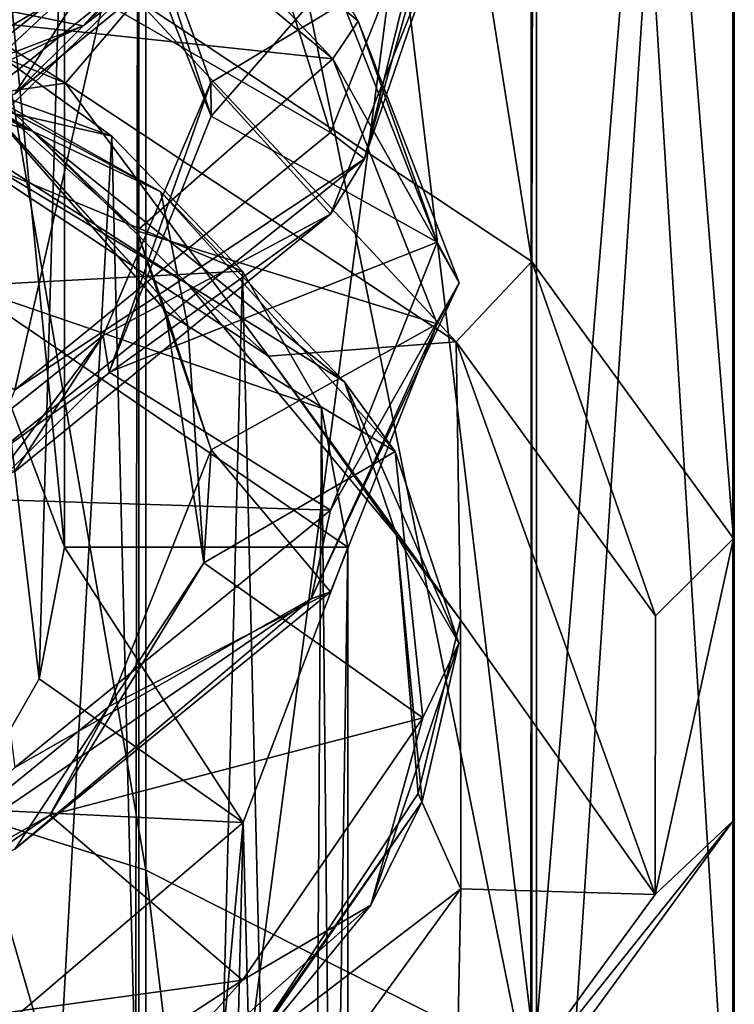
# Model space of a CAD drawing. Header units: millimetres. Extents: x -198 to 325, y 0 to 239.
# Tile 419 of 468: x 163.11 to 164.94, y 107.09 to 109.61. Entities that reach past the tile are written whole.
import ezdxf

# ---------------------------------------------------------------- set-up
doc = ezdxf.new("R2010")
doc.units = ezdxf.units.MM
doc.header["$LTSCALE"] = 65.185185
for name, color, linetype in [('661', 7, 'CONTINUOUS'), ('662', 7, 'CONTINUOUS'), ('664', 7, 'CONTINUOUS'), ('678', 7, 'CONTINUOUS'), ('679', 7, 'CONTINUOUS'), ('681', 7, 'CONTINUOUS'), ('684', 7, 'CONTINUOUS'), ('685', 7, 'CONTINUOUS'), ('686', 7, 'CONTINUOUS'), ('687', 7, 'CONTINUOUS'), ('688', 7, 'CONTINUOUS'), ('689', 7, 'CONTINUOUS'), ('690', 7, 'CONTINUOUS'), ('720', 7, 'CONTINUOUS'), ('727', 7, 'CONTINUOUS'), ('739', 7, 'CONTINUOUS'), ('741', 7, 'CONTINUOUS'), ('742', 7, 'CONTINUOUS'), ('753', 7, 'CONTINUOUS'), ('754', 7, 'CONTINUOUS')]:
    doc.layers.add(name, color=color, linetype=linetype)

msp = doc.modelspace()

# ---------------------------------------------------------------- linework, layer by layer
at = {"layer": '661', "color": 7, "linetype": 'CONTINUOUS', "true_color": 0xe0f2ff}
for points in [[(163.4336, 115.2503, -2.4937), (163.4336, 107.4324, -4.3165), (161.9769, 115.8603, -4.7704), (163.4336, 115.2503, -2.4937)], [(161.9769, 115.8603, -4.7704), (163.4336, 107.4324, -4.3165), (161.9769, 107.8923, -6.6282), (161.9769, 115.8603, -4.7704)], [(164.4319, 114.5813, 0.003), (164.4319, 106.9282, -1.7815), (163.4336, 115.2503, -2.4937), (164.4319, 114.5813, 0.003)], [(163.4336, 115.2503, -2.4937), (164.4319, 106.9282, -1.7815), (163.4336, 107.4324, -4.3165), (163.4336, 115.2503, -2.4937)], [(164.9378, 113.8762, 2.6344), (164.9378, 106.3967, 0.8904), (164.4319, 114.5813, 0.003), (164.9378, 113.8762, 2.6344)], [(164.4319, 114.5813, 0.003), (164.9378, 106.3967, 0.8904), (164.4319, 106.9282, -1.7815), (164.4319, 114.5813, 0.003)], [(164.934, 113.1591, 5.3108), (164.934, 105.8562, 3.608), (164.9378, 113.8762, 2.6344), (164.934, 113.1591, 5.3108)], [(164.9378, 113.8762, 2.6344), (164.934, 105.8562, 3.608), (164.9378, 106.3967, 0.8904), (164.9378, 113.8762, 2.6344)], [(164.4205, 112.4544, 7.9408), (164.4205, 105.325, 6.2785), (164.934, 113.1591, 5.3108), (164.4205, 112.4544, 7.9408)], [(164.934, 113.1591, 5.3108), (164.4205, 105.325, 6.2785), (164.934, 105.8562, 3.608), (164.934, 113.1591, 5.3108)], [(163.4151, 111.7861, 10.4348), (163.4151, 104.8213, 8.8108), (164.4205, 112.4544, 7.9408), (163.4151, 111.7861, 10.4348)], [(164.4205, 112.4544, 7.9408), (163.4151, 104.8213, 8.8108), (164.4205, 105.325, 6.2785), (164.4205, 112.4544, 7.9408)], [(161.9519, 111.1771, 12.7076), (161.9519, 104.3622, 11.1186), (163.4151, 111.7861, 10.4348), (161.9519, 111.1771, 12.7076)], [(163.4151, 111.7861, 10.4348), (161.9519, 104.3622, 11.1186), (163.4151, 104.8213, 8.8108), (163.4151, 111.7861, 10.4348)], [(163.4336, 107.4324, -4.3165), (163.4336, 99.5121, -5.6242), (161.9769, 107.8923, -6.6282), (163.4336, 107.4324, -4.3165)], [(161.9769, 107.8923, -6.6282), (163.4336, 99.5121, -5.6242), (161.9769, 99.8198, -7.961), (161.9769, 107.8923, -6.6282)], [(164.4319, 106.9282, -1.7815), (164.4319, 99.1748, -3.0616), (163.4336, 107.4324, -4.3165), (164.4319, 106.9282, -1.7815)], [(163.4336, 107.4324, -4.3165), (164.4319, 99.1748, -3.0616), (163.4336, 99.5121, -5.6242), (163.4336, 107.4324, -4.3165)]]:
    msp.add_3dface(points, dxfattribs=at)
at = {"layer": '662', "color": 7, "linetype": 'CONTINUOUS', "true_color": 0xe0f2ff}
for points in [[(163.2281, 109.4452, 236.0108), (161.7772, 110.0471, 238.2575), (162.7891, 109.3833, 235.7799), (163.2281, 109.4452, 236.0108)], [(163.7466, 108.7468, 233.4046), (163.2281, 109.4452, 236.0108), (162.7891, 109.3833, 235.7799), (163.7466, 108.7468, 233.4046)], [(164.2263, 108.7833, 233.5409), (163.2281, 109.4452, 236.0108), (163.7466, 108.7468, 233.4046), (164.2263, 108.7833, 233.5409)], [(164.2375, 108.0729, 230.8897), (164.2263, 108.7833, 233.5409), (163.7466, 108.7468, 233.4046), (164.2375, 108.0729, 230.8897)], [(164.736, 108.0832, 230.9279), (164.2263, 108.7833, 233.5409), (164.7353, 107.3699, 228.266), (164.736, 108.0832, 230.9279)], [(164.7353, 107.3699, 228.266), (164.2263, 108.7833, 233.5409), (164.2375, 108.0729, 230.8897), (164.7353, 107.3699, 228.266)], [(164.2383, 107.3844, 228.3199), (164.7353, 107.3699, 228.266), (164.2375, 108.0729, 230.8897), (164.2383, 107.3844, 228.3199)], [(163.749, 106.7103, 225.8041), (164.2244, 106.6699, 225.6533), (164.2383, 107.3844, 228.3199), (163.749, 106.7103, 225.8041)], [(164.2244, 106.6699, 225.6533), (164.7353, 107.3699, 228.266), (164.2383, 107.3844, 228.3199), (164.2244, 106.6699, 225.6533)]]:
    msp.add_3dface(points, dxfattribs=at)
at = {"layer": '664', "color": 7, "linetype": 'CONTINUOUS', "true_color": 0xe0f2ff}
for points in [[(164.4203, 108.9895, 233.5374), (163.4336, 115.2503, 234.4937), (163.4101, 109.6602, 236.0404), (164.4203, 108.9895, 233.5374)], [(164.4319, 114.5813, 231.997), (163.4336, 115.2503, 234.4937), (164.4203, 108.9895, 233.5374), (164.4319, 114.5813, 231.997)], [(164.9355, 108.2803, 230.8909), (164.4319, 114.5813, 231.997), (164.4203, 108.9895, 233.5374), (164.9355, 108.2803, 230.8909)], [(164.9378, 113.8762, 229.3656), (164.4319, 114.5813, 231.997), (164.9355, 108.2803, 230.8909), (164.9378, 113.8762, 229.3656)], [(164.934, 113.1591, 226.6892), (164.9378, 113.8762, 229.3656), (164.9345, 107.5584, 228.1965), (164.934, 113.1591, 226.6892)], [(164.9345, 107.5584, 228.1965), (164.9378, 113.8762, 229.3656), (164.9355, 108.2803, 230.8909), (164.9345, 107.5584, 228.1965)], [(164.4205, 112.4544, 224.0592), (164.934, 113.1591, 226.6892), (164.4176, 106.8494, 225.5506), (164.4205, 112.4544, 224.0592)], [(164.4176, 106.8494, 225.5506), (164.934, 113.1591, 226.6892), (164.9345, 107.5584, 228.1965), (164.4176, 106.8494, 225.5506)], [(163.4151, 111.7861, 221.5652), (164.4205, 112.4544, 224.0592), (164.4176, 106.8494, 225.5506), (163.4151, 111.7861, 221.5652)], [(161.9519, 111.1771, 219.2924), (163.4151, 111.7861, 221.5652), (163.4058, 106.179, 223.0485), (161.9519, 111.1771, 219.2924)], [(163.4058, 106.179, 223.0485), (163.4151, 111.7861, 221.5652), (164.4176, 106.8494, 225.5506), (163.4058, 106.179, 223.0485)], [(161.9348, 105.5689, 220.7718), (161.9519, 111.1771, 219.2924), (163.4058, 106.179, 223.0485), (161.9348, 105.5689, 220.7718)]]:
    msp.add_3dface(points, dxfattribs=at)
at = {"layer": '678', "color": 7, "linetype": 'CONTINUOUS', "true_color": 0xe0f2ff}
for points in [[(161.7772, 110.0471, 238.2575), (163.2281, 109.4452, 236.0108), (161.9405, 110.2704, 238.3179), (161.7772, 110.0471, 238.2575)], [(163.2281, 109.4452, 236.0108), (163.4101, 109.6602, 236.0404), (161.9405, 110.2704, 238.3179), (163.2281, 109.4452, 236.0108)], [(163.2281, 109.4452, 236.0108), (164.2263, 108.7833, 233.5409), (163.4101, 109.6602, 236.0404), (163.2281, 109.4452, 236.0108)], [(164.2263, 108.7833, 233.5409), (164.4203, 108.9895, 233.5374), (163.4101, 109.6602, 236.0404), (164.2263, 108.7833, 233.5409)], [(164.2263, 108.7833, 233.5409), (164.736, 108.0832, 230.9279), (164.4203, 108.9895, 233.5374), (164.2263, 108.7833, 233.5409)], [(164.736, 108.0832, 230.9279), (164.9355, 108.2803, 230.8909), (164.4203, 108.9895, 233.5374), (164.736, 108.0832, 230.9279)], [(164.736, 108.0832, 230.9279), (164.7353, 107.3699, 228.266), (164.9355, 108.2803, 230.8909), (164.736, 108.0832, 230.9279)], [(164.7353, 107.3699, 228.266), (164.9345, 107.5584, 228.1965), (164.9355, 108.2803, 230.8909), (164.7353, 107.3699, 228.266)], [(164.7353, 107.3699, 228.266), (164.2244, 106.6699, 225.6533), (164.9345, 107.5584, 228.1965), (164.7353, 107.3699, 228.266)], [(164.2244, 106.6699, 225.6533), (164.4176, 106.8494, 225.5506), (164.9345, 107.5584, 228.1965), (164.2244, 106.6699, 225.6533)]]:
    msp.add_3dface(points, dxfattribs=at)
at = {"layer": '679', "color": 7, "linetype": 'CONTINUOUS', "true_color": 0xe0f2ff}
for points in [[(163.3595, 110.1036, 231.5996), (163.6, 109.3611, 229.1626), (163.3403, 110.0156, 231.7257), (163.3595, 110.1036, 231.5996)], [(163.5996, 109.4467, 229.027), (163.6, 109.3611, 229.1626), (163.3595, 110.1036, 231.5996), (163.5996, 109.4467, 229.027)], [(163.3111, 109.7497, 226.172), (162.5242, 109.129, 223.7365), (162.5326, 109.0214, 223.7859), (163.3111, 109.7497, 226.172)], [(163.3244, 109.653, 226.2643), (163.3111, 109.7497, 226.172), (162.5326, 109.0214, 223.7859), (163.3244, 109.653, 226.2643)], [(163.3244, 108.7996, 226.4929), (163.3397, 108.7058, 226.5966), (163.5996, 109.4467, 229.027), (163.3244, 108.7996, 226.4929)], [(163.3397, 108.7058, 226.5966), (163.6, 109.3611, 229.1626), (163.5996, 109.4467, 229.027), (163.3397, 108.7058, 226.5966)], [(162.5326, 108.168, 224.0146), (163.0106, 108.3815, 225.3249), (163.3244, 108.7996, 226.4929), (162.5326, 108.168, 224.0146)], [(163.0106, 108.3815, 225.3249), (163.3397, 108.7058, 226.5966), (163.3244, 108.7996, 226.4929), (163.0106, 108.3815, 225.3249)]]:
    msp.add_3dface(points, dxfattribs=at)
at = {"layer": '681', "color": 7, "linetype": 'CONTINUOUS', "true_color": 0xe0f2ff}
for points in [[(162.8306, 109.6228, 233.761), (163.4102, 109.0679, 231.5849), (162.9358, 109.4898, 233.4745), (162.8306, 109.6228, 233.761)], [(162.9358, 109.4898, 233.4745), (163.4102, 109.0679, 231.5849), (163.4835, 108.863, 231.1351), (162.9358, 109.4898, 233.4745)], [(163.4102, 109.0679, 231.5849), (163.6, 108.5077, 229.3913), (163.4835, 108.863, 231.1351), (163.4102, 109.0679, 231.5849)], [(163.4835, 108.863, 231.1351), (163.6, 108.5077, 229.3913), (163.5812, 108.2183, 228.729), (163.4835, 108.863, 231.1351)], [(163.6, 108.5077, 229.3913), (163.3387, 107.8512, 226.8204), (163.5812, 108.2183, 228.729), (163.6, 108.5077, 229.3913)], [(163.5812, 108.2183, 228.729), (163.3387, 107.8512, 226.8204), (163.1882, 107.5735, 226.2032), (163.5812, 108.2183, 228.729)], [(163.3387, 107.8512, 226.8204), (162.5647, 107.221, 224.3477), (163.1882, 107.5735, 226.2032), (163.3387, 107.8512, 226.8204)], [(163.1882, 107.5735, 226.2032), (162.5647, 107.221, 224.3477), (162.2997, 106.9609, 223.7977), (163.1882, 107.5735, 226.2032)]]:
    msp.add_3dface(points, dxfattribs=at)
at = {"layer": '684', "color": 7, "linetype": 'CONTINUOUS', "true_color": 0xe0f2ff}
for points in [[(162.9358, 109.4898, 233.4745), (163.4835, 108.863, 231.1351), (163.5405, 108.8233, 231.2653), (162.9358, 109.4898, 233.4745)], [(162.9936, 109.4233, 233.786), (162.9358, 109.4898, 233.4745), (163.5405, 108.8233, 231.2653), (162.9936, 109.4233, 233.786)], [(163.5404, 108.9313, 233.6875), (162.7891, 109.3833, 235.7799), (162.7425, 109.4431, 235.6433), (163.5404, 108.9313, 233.6875)], [(163.7466, 108.7468, 233.4046), (162.7891, 109.3833, 235.7799), (163.5404, 108.9313, 233.6875), (163.7466, 108.7468, 233.4046)], [(164.0737, 108.2889, 231.2245), (163.7466, 108.7468, 233.4046), (163.5404, 108.9313, 233.6875), (164.0737, 108.2889, 231.2245)], [(163.4835, 108.863, 231.1351), (163.5812, 108.2183, 228.729), (163.5405, 108.8233, 231.2653), (163.4835, 108.863, 231.1351)], [(164.2375, 108.0729, 230.8897), (163.7466, 108.7468, 233.4046), (164.0737, 108.2889, 231.2245), (164.2375, 108.0729, 230.8897)], [(164.1297, 107.6281, 228.6859), (164.2375, 108.0729, 230.8897), (164.0737, 108.2889, 231.2245), (164.1297, 107.6281, 228.6859)], [(164.2383, 107.3844, 228.3199), (164.2375, 108.0729, 230.8897), (164.1297, 107.6281, 228.6859), (164.2383, 107.3844, 228.3199)], [(163.6907, 106.9665, 226.1434), (164.2383, 107.3844, 228.3199), (164.1297, 107.6281, 228.6859), (163.6907, 106.9665, 226.1434)], [(163.749, 106.7103, 225.8041), (164.2383, 107.3844, 228.3199), (163.6907, 106.9665, 226.1434), (163.749, 106.7103, 225.8041)]]:
    msp.add_3dface(points, dxfattribs=at)
at = {"layer": '685', "color": 7, "linetype": 'CONTINUOUS', "true_color": 0xe0f2ff}
for points in [[(163.3403, 110.0156, 231.7257), (163.6, 109.3611, 229.1626), (163.9114, 109.7169, 231.8986), (163.3403, 110.0156, 231.7257)], [(162.3668, 109.7889, 236.2256), (162.9936, 109.4233, 233.786), (163.472, 109.1676, 233.7875), (162.3668, 109.7889, 236.2256)], [(163.9114, 109.7169, 231.8986), (163.6, 109.3611, 229.1626), (164.1777, 109.0389, 229.2489), (163.9114, 109.7169, 231.8986)], [(162.9936, 109.4233, 233.786), (163.5405, 108.8233, 231.2653), (163.472, 109.1676, 233.7875), (162.9936, 109.4233, 233.786)], [(163.472, 109.1676, 233.7875), (163.5405, 108.8233, 231.2653), (164.071, 108.5033, 231.1892), (163.472, 109.1676, 233.7875)], [(163.5405, 108.8233, 231.2653), (163.5812, 108.2183, 228.729), (164.071, 108.5033, 231.1892), (163.5405, 108.8233, 231.2653)], [(164.071, 108.5033, 231.1892), (163.5812, 108.2183, 228.729), (164.1415, 107.8222, 228.5279), (164.071, 108.5033, 231.1892)], [(163.5812, 108.2183, 228.729), (163.1882, 107.5735, 226.2032), (164.1415, 107.8222, 228.5279), (163.5812, 108.2183, 228.729)], [(164.1415, 107.8222, 228.5279), (163.1882, 107.5735, 226.2032), (163.6808, 107.151, 225.9033), (164.1415, 107.8222, 228.5279)], [(163.1882, 107.5735, 226.2032), (162.2997, 106.9609, 223.7977), (163.6808, 107.151, 225.9033), (163.1882, 107.5735, 226.2032)], [(163.6808, 107.151, 225.9033), (162.2997, 106.9609, 223.7977), (162.7062, 106.5158, 223.4136), (163.6808, 107.151, 225.9033)]]:
    msp.add_3dface(points, dxfattribs=at)
at = {"layer": '686', "color": 7, "linetype": 'CONTINUOUS', "true_color": 0xe0f2ff}
for points in [[(163.123, 110.1589, 234.5039), (163.2107, 110.2476, 234.4125), (163.9115, 109.5077, 231.954), (163.123, 110.1589, 234.5039)], [(163.2107, 110.2476, 234.4125), (163.9114, 109.7169, 231.8986), (163.9761, 109.6037, 231.892), (163.2107, 110.2476, 234.4125)], [(163.2107, 110.2476, 234.4125), (163.9761, 109.6037, 231.892), (163.9115, 109.5077, 231.954), (163.2107, 110.2476, 234.4125)], [(162.7425, 109.4431, 235.6433), (161.8681, 109.9126, 237.1511), (163.1431, 109.3226, 234.8317), (162.7425, 109.4431, 235.6433)], [(161.8681, 109.9126, 237.1511), (162.3668, 109.7889, 236.2256), (163.1431, 109.3226, 234.8317), (161.8681, 109.9126, 237.1511)], [(162.3668, 109.7889, 236.2256), (163.472, 109.1676, 233.7875), (163.1431, 109.3226, 234.8317), (162.3668, 109.7889, 236.2256)], [(163.9114, 109.7169, 231.8986), (164.1777, 109.0389, 229.2489), (163.9761, 109.6037, 231.892), (163.9114, 109.7169, 231.8986)], [(163.9761, 109.6037, 231.892), (164.2343, 108.9344, 229.2769), (163.9115, 109.5077, 231.954), (163.9761, 109.6037, 231.892)], [(163.9761, 109.6037, 231.892), (164.1777, 109.0389, 229.2489), (164.2343, 108.9344, 229.2769), (163.9761, 109.6037, 231.892)], [(163.9115, 109.5077, 231.954), (164.2343, 108.9344, 229.2769), (164.1777, 108.8298, 229.3049), (163.9115, 109.5077, 231.954)], [(163.5404, 108.9313, 233.6875), (162.7425, 109.4431, 235.6433), (163.1431, 109.3226, 234.8317), (163.5404, 108.9313, 233.6875)], [(163.5404, 108.9313, 233.6875), (163.1431, 109.3226, 234.8317), (163.9411, 108.6812, 232.3207), (163.5404, 108.9313, 233.6875)], [(163.1431, 109.3226, 234.8317), (163.472, 109.1676, 233.7875), (163.9411, 108.6812, 232.3207), (163.1431, 109.3226, 234.8317)], [(163.472, 109.1676, 233.7875), (164.071, 108.5033, 231.1892), (163.9411, 108.6812, 232.3207), (163.472, 109.1676, 233.7875)], [(164.0737, 108.2889, 231.2245), (163.5404, 108.9313, 233.6875), (163.9411, 108.6812, 232.3207), (164.0737, 108.2889, 231.2245)], [(164.0737, 108.2889, 231.2245), (163.9411, 108.6812, 232.3207), (164.2332, 108.0128, 229.7089), (164.0737, 108.2889, 231.2245)], [(163.9411, 108.6812, 232.3207), (164.071, 108.5033, 231.1892), (164.2332, 108.0128, 229.7089), (163.9411, 108.6812, 232.3207)], [(164.071, 108.5033, 231.1892), (164.1415, 107.8222, 228.5279), (164.2332, 108.0128, 229.7089), (164.071, 108.5033, 231.1892)], [(164.0737, 108.2889, 231.2245), (164.2332, 108.0128, 229.7089), (164.14, 107.6079, 228.5637), (164.0737, 108.2889, 231.2245)], [(164.2332, 108.0128, 229.7089), (164.1415, 107.8222, 228.5279), (164.0089, 107.3427, 227.0909), (164.2332, 108.0128, 229.7089)], [(164.2332, 108.0128, 229.7089), (164.0089, 107.3427, 227.0909), (164.14, 107.6079, 228.5637), (164.2332, 108.0128, 229.7089)], [(164.1415, 107.8222, 228.5279), (163.6808, 107.151, 225.9033), (164.0089, 107.3427, 227.0909), (164.1415, 107.8222, 228.5279)], [(164.14, 107.6079, 228.5637), (164.0089, 107.3427, 227.0909), (163.6755, 106.937, 225.9404), (164.14, 107.6079, 228.5637)], [(164.0089, 107.3427, 227.0909), (163.6808, 107.151, 225.9033), (163.2762, 106.6964, 224.5614), (164.0089, 107.3427, 227.0909)], [(164.0089, 107.3427, 227.0909), (163.2762, 106.6964, 224.5614), (163.6755, 106.937, 225.9404), (164.0089, 107.3427, 227.0909)], [(163.6808, 107.151, 225.9033), (162.7062, 106.5158, 223.4136), (163.2762, 106.6964, 224.5614), (163.6808, 107.151, 225.9033)]]:
    msp.add_3dface(points, dxfattribs=at)
at = {"layer": '687', "color": 7, "linetype": 'CONTINUOUS', "true_color": 0xe0f2ff}
for points in [[(162.8306, 109.6228, 233.761), (163.123, 110.1589, 234.5039), (163.9115, 109.5077, 231.954), (162.8306, 109.6228, 233.761)], [(163.4102, 109.0679, 231.5849), (162.8306, 109.6228, 233.761), (163.9115, 109.5077, 231.954), (163.4102, 109.0679, 231.5849)], [(163.4102, 109.0679, 231.5849), (163.9115, 109.5077, 231.954), (164.1777, 108.8298, 229.3049), (163.4102, 109.0679, 231.5849)], [(163.6, 108.5077, 229.3913), (163.4102, 109.0679, 231.5849), (164.1777, 108.8298, 229.3049), (163.6, 108.5077, 229.3913)], [(164.1297, 107.6281, 228.6859), (164.0737, 108.2889, 231.2245), (164.14, 107.6079, 228.5637), (164.1297, 107.6281, 228.6859)], [(163.6907, 106.9665, 226.1434), (164.1297, 107.6281, 228.6859), (164.14, 107.6079, 228.5637), (163.6907, 106.9665, 226.1434)], [(163.6907, 106.9665, 226.1434), (164.14, 107.6079, 228.5637), (163.6755, 106.937, 225.9404), (163.6907, 106.9665, 226.1434)]]:
    msp.add_3dface(points, dxfattribs=at)
at = {"layer": '688', "color": 7, "linetype": 'CONTINUOUS', "true_color": 0xe0f2ff}
for points in [[(163.5996, 110.3001, 228.7984), (163.3244, 109.653, 226.2643), (163.9052, 109.3192, 226.3103), (163.5996, 110.3001, 228.7984)], [(164.1777, 110.0049, 228.9901), (163.5996, 110.3001, 228.7984), (163.9052, 109.3192, 226.3103), (164.1777, 110.0049, 228.9901)], [(163.3244, 109.653, 226.2643), (162.5326, 109.0214, 223.7859), (163.0984, 108.661, 223.7332), (163.3244, 109.653, 226.2643)], [(163.9052, 109.3192, 226.3103), (163.3244, 109.653, 226.2643), (163.0984, 108.661, 223.7332), (163.9052, 109.3192, 226.3103)], [(163.6, 109.3611, 229.1626), (163.3397, 108.7058, 226.5966), (164.1777, 109.0389, 229.2489), (163.6, 109.3611, 229.1626)], [(164.1777, 109.0389, 229.2489), (163.3397, 108.7058, 226.5966), (163.9052, 108.3533, 226.5691), (164.1777, 109.0389, 229.2489)], [(163.3397, 108.7058, 226.5966), (163.0106, 108.3815, 225.3249), (163.9052, 108.3533, 226.5691), (163.3397, 108.7058, 226.5966)], [(163.9052, 108.3533, 226.5691), (163.0106, 108.3815, 225.3249), (163.0984, 107.6951, 223.992), (163.9052, 108.3533, 226.5691)]]:
    msp.add_3dface(points, dxfattribs=at)
at = {"layer": '689', "color": 7, "linetype": 'CONTINUOUS', "true_color": 0xe0f2ff}
for points in [[(164.0978, 110.3786, 226.854), (163.9052, 110.2851, 226.0515), (163.2731, 109.5922, 223.7772), (164.0978, 110.3786, 226.854)], [(164.0978, 110.3786, 226.854), (163.2731, 109.5922, 223.7772), (163.9052, 110.076, 226.1075), (164.0978, 110.3786, 226.854)], [(163.9052, 110.2851, 226.0515), (163.0984, 109.6269, 223.4744), (163.2731, 109.5922, 223.7772), (163.9052, 110.2851, 226.0515)], [(163.9052, 110.076, 226.1075), (163.2731, 109.5922, 223.7772), (163.0984, 109.4178, 223.5304), (163.9052, 110.076, 226.1075)], [(164.2192, 110.0633, 229.655), (164.1777, 110.0049, 228.9901), (163.992, 109.2518, 226.4841), (164.2192, 110.0633, 229.655)], [(164.2192, 110.0633, 229.655), (163.992, 109.2518, 226.4841), (164.1777, 109.7957, 229.0461), (164.2192, 110.0633, 229.655)], [(164.1777, 110.0049, 228.9901), (163.9052, 109.3192, 226.3103), (163.992, 109.2518, 226.4841), (164.1777, 110.0049, 228.9901)], [(164.1777, 109.7957, 229.0461), (163.992, 109.2518, 226.4841), (163.9052, 109.1101, 226.3663), (164.1777, 109.7957, 229.0461)], [(163.0984, 109.6269, 223.4744), (161.7883, 109.0227, 221.0987), (163.2731, 109.5922, 223.7772), (163.0984, 109.6269, 223.4744)], [(163.2731, 109.5922, 223.7772), (161.7883, 109.0227, 221.0987), (161.7433, 108.8765, 220.9643), (163.2731, 109.5922, 223.7772)], [(163.2731, 109.5922, 223.7772), (161.7433, 108.8765, 220.9643), (163.0984, 109.4178, 223.5304), (163.2731, 109.5922, 223.7772)], [(163.9052, 109.3192, 226.3103), (163.0984, 108.661, 223.7332), (163.992, 109.2518, 226.4841), (163.9052, 109.3192, 226.3103)], [(163.992, 109.2518, 226.4841), (163.0984, 108.661, 223.7332), (163.0215, 108.4761, 223.4473), (163.992, 109.2518, 226.4841)], [(163.992, 109.2518, 226.4841), (163.0215, 108.4761, 223.4473), (163.9052, 109.1101, 226.3663), (163.992, 109.2518, 226.4841)], [(163.9052, 109.1101, 226.3663), (163.0215, 108.4761, 223.4473), (163.0984, 108.4519, 223.7893), (163.9052, 109.1101, 226.3663)], [(164.2343, 108.9344, 229.2769), (164.1777, 109.0389, 229.2489), (163.9052, 108.3533, 226.5691), (164.2343, 108.9344, 229.2769)], [(164.1777, 108.8298, 229.3049), (164.2343, 108.9344, 229.2769), (163.8562, 108.1264, 226.1195), (164.1777, 108.8298, 229.3049)], [(164.2343, 108.9344, 229.2769), (163.9052, 108.3533, 226.5691), (163.8562, 108.1264, 226.1195), (164.2343, 108.9344, 229.2769)], [(164.1777, 108.8298, 229.3049), (163.8562, 108.1264, 226.1195), (163.9052, 108.1441, 226.6252), (164.1777, 108.8298, 229.3049)], [(163.9052, 108.3533, 226.5691), (163.0984, 107.6951, 223.992), (163.8562, 108.1264, 226.1195), (163.9052, 108.3533, 226.5691)], [(163.9052, 108.1441, 226.6252), (163.8562, 108.1264, 226.1195), (163.0984, 107.4859, 224.0481), (163.9052, 108.1441, 226.6252)], [(163.8562, 108.1264, 226.1195), (163.0984, 107.6951, 223.992), (162.7421, 107.3632, 223.1293), (163.8562, 108.1264, 226.1195)], [(163.8562, 108.1264, 226.1195), (162.7421, 107.3632, 223.1293), (163.0984, 107.4859, 224.0481), (163.8562, 108.1264, 226.1195)]]:
    msp.add_3dface(points, dxfattribs=at)
at = {"layer": '690', "color": 7, "linetype": 'CONTINUOUS', "true_color": 0xe0f2ff}
for points in [[(163.5996, 109.4467, 229.027), (163.3595, 110.1036, 231.5996), (164.1777, 109.7957, 229.0461), (163.5996, 109.4467, 229.027)], [(163.3111, 109.7497, 226.172), (163.9052, 110.076, 226.1075), (163.0984, 109.4178, 223.5304), (163.3111, 109.7497, 226.172)], [(163.5996, 109.4467, 229.027), (164.1777, 109.7957, 229.0461), (163.9052, 109.1101, 226.3663), (163.5996, 109.4467, 229.027)], [(162.5242, 109.129, 223.7365), (163.3111, 109.7497, 226.172), (163.0984, 109.4178, 223.5304), (162.5242, 109.129, 223.7365)], [(163.3244, 108.7996, 226.4929), (163.5996, 109.4467, 229.027), (163.9052, 109.1101, 226.3663), (163.3244, 108.7996, 226.4929)], [(163.3244, 108.7996, 226.4929), (163.9052, 109.1101, 226.3663), (163.0984, 108.4519, 223.7893), (163.3244, 108.7996, 226.4929)], [(163.6, 108.5077, 229.3913), (164.1777, 108.8298, 229.3049), (163.9052, 108.1441, 226.6252), (163.6, 108.5077, 229.3913)], [(162.5326, 108.168, 224.0146), (163.3244, 108.7996, 226.4929), (163.0984, 108.4519, 223.7893), (162.5326, 108.168, 224.0146)], [(163.3387, 107.8512, 226.8204), (163.6, 108.5077, 229.3913), (163.9052, 108.1441, 226.6252), (163.3387, 107.8512, 226.8204)], [(163.3387, 107.8512, 226.8204), (163.9052, 108.1441, 226.6252), (163.0984, 107.4859, 224.0481), (163.3387, 107.8512, 226.8204)], [(162.5647, 107.221, 224.3477), (163.3387, 107.8512, 226.8204), (163.0984, 107.4859, 224.0481), (162.5647, 107.221, 224.3477)]]:
    msp.add_3dface(points, dxfattribs=at)
at = {"layer": '720', "color": 7, "linetype": 'CONTINUOUS', "true_color": 0xcad1ee}
for points in [[(163.225, 108.2587, 229.458), (162.9709, 110.8583, 231.4325), (162.9704, 108.9269, 231.9518), (163.225, 108.2587, 229.458)], [(163.225, 110.1906, 228.9403), (162.9709, 110.8583, 231.4325), (163.225, 108.2587, 229.458), (163.225, 110.1906, 228.9403)]]:
    msp.add_3dface(points, dxfattribs=at)
at = {"layer": '727', "color": 7, "linetype": 'CONTINUOUS', "true_color": 0xcad1ee}
for points in [[(163.3461, 109.3095, 233.3797), (162.882, 109.6442, 234.6285), (162.975, 102.6301, 236.2705), (163.3461, 109.3095, 233.3797)], [(163.5162, 102.4991, 234.5742), (163.3461, 109.3095, 233.3797), (162.975, 102.6301, 236.2705), (163.5162, 102.4991, 234.5742)], [(163.6805, 108.9648, 232.0933), (163.3461, 109.3095, 233.3797), (163.5162, 102.4991, 234.5742), (163.6805, 108.9648, 232.0933)], [(163.8423, 102.2353, 232.8623), (163.6805, 108.9648, 232.0933), (163.5162, 102.4991, 234.5742), (163.8423, 102.2353, 232.8623)], [(163.8824, 108.6138, 230.7831), (163.6805, 108.9648, 232.0933), (163.8423, 102.2353, 232.8623), (163.8824, 108.6138, 230.7831)], [(163.95, 101.8478, 231.1758), (163.8824, 108.6138, 230.7831), (163.8423, 102.2353, 232.8623), (163.95, 101.8478, 231.1758)], [(163.95, 108.2587, 229.458), (163.8824, 108.6138, 230.7831), (163.95, 101.8478, 231.1758), (163.95, 108.2587, 229.458)]]:
    msp.add_3dface(points, dxfattribs=at)
at = {"layer": '739', "color": 7, "linetype": 'CONTINUOUS', "true_color": 0xcad1ee}
msp.add_3dface([(163.0051, 109.3074, 224.2622), (162.8701, 109.8079, 225.1813), (163.6086, 109.8991, 226.5254), (163.0051, 109.3074, 224.2622)], dxfattribs=at)
at = {"layer": '741', "color": 7, "linetype": 'CONTINUOUS', "true_color": 0xcad1ee}
for points in [[(162.2165, 109.5696, 234.3503), (160.9973, 110.1599, 236.5533), (163.3461, 109.3095, 233.3797), (162.2165, 109.5696, 234.3503)], [(163.3461, 109.3095, 233.3797), (160.9973, 110.1599, 236.5533), (162.882, 109.6442, 234.6285), (163.3461, 109.3095, 233.3797)], [(162.9704, 108.9269, 231.9518), (162.2165, 109.5696, 234.3503), (163.6805, 108.9648, 232.0933), (162.9704, 108.9269, 231.9518)], [(163.6805, 108.9648, 232.0933), (162.2165, 109.5696, 234.3503), (163.3461, 109.3095, 233.3797), (163.6805, 108.9648, 232.0933)], [(163.8824, 108.6138, 230.7831), (162.9704, 108.9269, 231.9518), (163.6805, 108.9648, 232.0933), (163.8824, 108.6138, 230.7831)], [(163.225, 108.2587, 229.458), (162.9704, 108.9269, 231.9518), (163.95, 108.2587, 229.458), (163.225, 108.2587, 229.458)], [(163.95, 108.2587, 229.458), (162.9704, 108.9269, 231.9518), (163.8824, 108.6138, 230.7831), (163.95, 108.2587, 229.458)], [(163.1607, 107.9218, 228.2006), (163.225, 108.2587, 229.458), (163.6817, 107.5541, 226.8284), (163.1607, 107.9218, 228.2006)], [(163.6817, 107.5541, 226.8284), (163.225, 108.2587, 229.458), (163.95, 108.2587, 229.458), (163.6817, 107.5541, 226.8284)], [(162.9692, 107.589, 226.9586), (163.1607, 107.9218, 228.2006), (163.6817, 107.5541, 226.8284), (162.9692, 107.589, 226.9586)], [(162.8867, 106.8762, 224.2983), (162.9692, 107.589, 226.9586), (163.6817, 107.5541, 226.8284), (162.8867, 106.8762, 224.2983)]]:
    msp.add_3dface(points, dxfattribs=at)
at = {"layer": '742', "color": 7, "linetype": 'CONTINUOUS', "true_color": 0xcad1ee}
for points in [[(163.6817, 107.5541, 226.8284), (163.95, 108.2587, 229.458), (163.8423, 101.3401, 229.5215), (163.6817, 107.5541, 226.8284)], [(163.95, 108.2587, 229.458), (163.95, 101.8478, 231.1758), (163.8423, 101.3401, 229.5215), (163.95, 108.2587, 229.458)], [(162.8867, 106.8762, 224.2983), (163.6817, 107.5541, 226.8284), (162.975, 99.9779, 226.3724), (162.8867, 106.8762, 224.2983)], [(162.975, 99.9779, 226.3724), (163.6817, 107.5541, 226.8284), (163.5163, 100.7127, 227.9071), (162.975, 99.9779, 226.3724)], [(163.5163, 100.7127, 227.9071), (163.6817, 107.5541, 226.8284), (163.8423, 101.3401, 229.5215), (163.5163, 100.7127, 227.9071)]]:
    msp.add_3dface(points, dxfattribs=at)
at = {"layer": '753', "color": 7, "linetype": 'CONTINUOUS', "true_color": 0xcad1ee}
for points in [[(163.6086, 109.8991, 226.5254), (163.797, 110.5096, 228.8548), (162.9709, 109.5228, 226.4482), (163.6086, 109.8991, 226.5254)], [(163.797, 110.5096, 228.8548), (163.225, 110.1906, 228.9403), (162.9709, 109.5228, 226.4482), (163.797, 110.5096, 228.8548)], [(163.0051, 109.3074, 224.2622), (163.6086, 109.8991, 226.5254), (162.9709, 109.5228, 226.4482), (163.0051, 109.3074, 224.2622)]]:
    msp.add_3dface(points, dxfattribs=at)
at = {"layer": '754', "color": 7, "linetype": 'CONTINUOUS', "true_color": 0xcad1ee}
for points in [[(163.225, 110.1906, 228.9403), (163.1607, 107.9218, 228.2006), (162.9709, 109.5228, 226.4482), (163.225, 110.1906, 228.9403)], [(163.225, 110.1906, 228.9403), (163.225, 108.2587, 229.458), (163.1607, 107.9218, 228.2006), (163.225, 110.1906, 228.9403)], [(163.1607, 107.9218, 228.2006), (162.9692, 107.589, 226.9586), (162.9709, 109.5228, 226.4482), (163.1607, 107.9218, 228.2006)]]:
    msp.add_3dface(points, dxfattribs=at)

doc.saveas('drawing.dxf')
